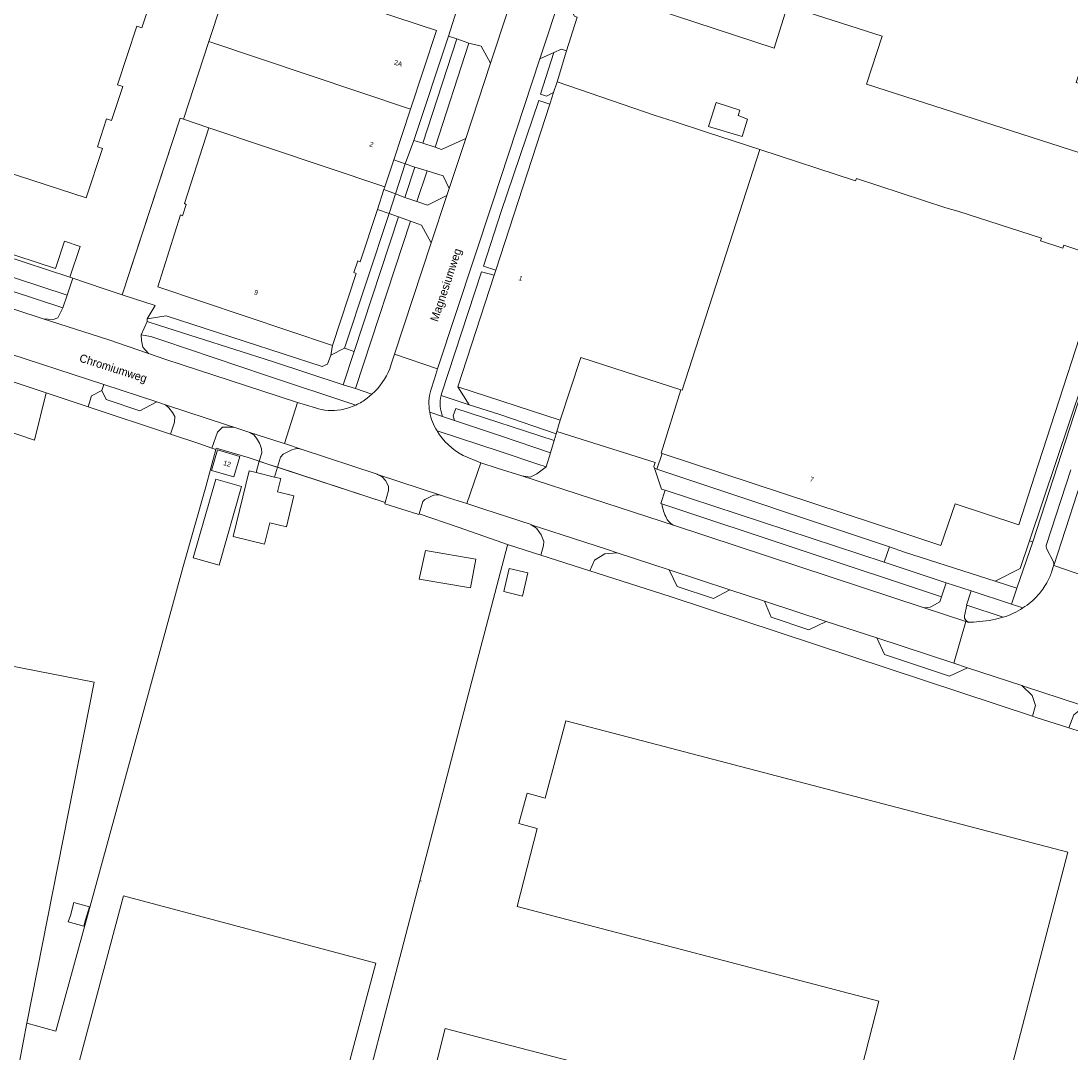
# Model space of a CAD drawing. Header units: metres. Extents: x 151448 to 154749, y 463108 to 465296.
# Tile 332 of 449: x 153199 to 153361, y 464088 to 464247. Entities that reach past the tile are written whole.
import ezdxf
from ezdxf.enums import TextEntityAlignment as Align

# ---------------------------------------------------------------- set-up
doc = ezdxf.new("R2010")
doc.units = ezdxf.units.M
for name, color, linetype, lineweight in [('B-PV-GR-BEPLANTING_CULTUUR_BODEMBEDEKKER-GV', 253, 'Continuous', 9), ('B-PV-GR-GROENVOORZIENING-GV', 253, 'Continuous', 9), ('B-PV-GR-HAAG-GV', 253, 'Continuous', 9), ('B-PV-IE-TERREINAFSCHEIDING_KUNSTMATIG_HEKWERK-G', 253, 'Continuous', 9), ('B-PV-OG-BEBOUWING-GV', 1, 'Continuous', 9), ('B-PV-OG-BEBOUWING-T18', 2, 'Continuous', 9), ('B-PV-OG-TERREIN_BEGROEID-GV', 253, 'Continuous', 9), ('B-PV-OG-TERREIN_ERF-GV', 253, 'Continuous', 9), ('B-PV-OG-TOPOGRAFIE-T18', 2, 'Continuous', 9), ('B-PV-VH-GESLOTENVERHARDING_ASFALT-GV', 253, 'Continuous', 9), ('B-PV-VH-ONVERHARD_ZAND-GV', 253, 'Continuous', 9), ('B-PV-VH-OPENVERHARDING_BETONSTRAATSTEEN-GV', 253, 'Continuous', 9), ('B-PV-VH-OPENVERHARDING_TEGEL-GV', 253, 'Continuous', 9)]:
    doc.layers.add(name, color=color, linetype=linetype, lineweight=lineweight)
doc.styles.add('Drong', font='txt', dxfattribs={"height": 1.8})

msp = doc.modelspace()

# ---------------------------------------------------------------- linework, layer by layer
at = {"layer": 'B-PV-GR-BEPLANTING_CULTUUR_BODEMBEDEKKER-GV', "flags": 128}
for points in [[(153174.729, 464214.847), (153206.399, 464204.465), (153207.263, 464207.064), (153206.825, 464207.21), (153196.532, 464210.633), (153175.598, 464217.497)], [(153281.243, 464182.124), (153266.118, 464187.055), (153265.742, 464185.904), (153265.931, 464185.21), (153273.152, 464182.783), (153280.681, 464180.253)], [(153332.769, 464165.779), (153297.057, 464177.747), (153296.679, 464177.874), (153297.76, 464174.668), (153298.311, 464174.487), (153331.959, 464163.422)]]:
    msp.add_lwpolyline(points, close=True, dxfattribs=at)
msp.add_lwpolyline([(153364.654, 464140.698), (153363.094, 464141.001), (153361.908, 464140.606), (153361.118, 464139.974), (153360.365, 464137.963), (153366.045, 464136.135), (153388.602, 464128.706), (153399.03, 464125.109), (153405.538, 464122.963), (153406.369, 464125.485), (153406.066, 464126.435)], dxfattribs=at)
at = {"layer": 'B-PV-GR-GROENVOORZIENING-GV', "flags": 128}
for points in [[(153281.226, 464241.749), (153279.167, 464235.357), (153280.069, 464235.057), (153281.175, 464235.609), (153281.701, 464237.226), (153283.138, 464242.031), (153282.4, 464242.271)], [(153270.375, 464208.915), (153272.301, 464208.311), (153280.597, 464233.831), (153278.897, 464234.381), (153273.13, 464217.301)], [(153263.927, 464189.283), (153263.862, 464189.023), (153268.191, 464187.612), (153266.468, 464190.368), (153272.044, 464207.519), (153270.098, 464208.071)]]:
    msp.add_lwpolyline(points, close=True, dxfattribs=at)
at = {"layer": 'B-PV-GR-HAAG-GV', "flags": 128}
for points in [[(153281.701, 464237.226), (153283.138, 464242.031), (153282.4, 464242.271), (153281.226, 464241.749), (153279.167, 464235.357), (153280.069, 464235.057), (153281.175, 464235.609)], [(153280.597, 464233.831), (153278.897, 464234.381), (153273.13, 464217.301), (153270.375, 464208.915), (153272.301, 464208.311)], [(153263.927, 464189.283), (153263.862, 464189.023), (153268.191, 464187.612), (153266.468, 464190.368), (153272.044, 464207.519), (153270.098, 464208.071)]]:
    msp.add_lwpolyline(points, close=True, dxfattribs=at)
at = {"layer": 'B-PV-IE-TERREINAFSCHEIDING_KUNSTMATIG_HEKWERK-G', "flags": 128}
for points in [[(153281.701, 464237.226), (153283.138, 464242.031)], [(153224.284, 464231.5), (153223.766, 464231.677), (153215.487, 464206.425)], [(153229.297, 464180.948), (153234.202, 464179.51)], [(153234.202, 464179.51), (153237.262, 464178.504)], [(153237.262, 464178.504), (153255.273, 464172.584)], [(153260.505, 464170.852), (153266.52, 464168.828), (153274.216, 464166.111)], [(153268.048, 464142.99), (153274.096, 464166.038), (153274.216, 464166.111)], [(153224.244, 464162.759), (153211.524, 464116.388)], [(153260.585, 464114.469), (153268.048, 464142.99)], [(153211.524, 464116.388), (153204.668, 464091.394)], [(153247.625, 464064.798), (153260.585, 464114.469)], [(153260.858, 464114.398), (153260.585, 464114.469)], [(153204.668, 464091.394), (153200.215, 464092.582)]]:
    msp.add_lwpolyline(points, dxfattribs=at)
msp.add_lwpolyline([(153261.462, 464165.228), (153269.19, 464163.912), (153268.407, 464159.512), (153260.512, 464160.845)], close=True, dxfattribs=at)
at = {"layer": 'B-PV-OG-BEBOUWING-GV', "flags": 128}
for points in [[(153365.204, 464248.556), (153360.249, 464250.151), (153340.732, 464256.44), (153292.929, 464271.826), (153292.747, 464271.885), (153288.282, 464258.216), (153288.412, 464258.174), (153298.829, 464254.822), (153331.689, 464244.246), (153329.283, 464236.879), (153360.624, 464226.793), (153362.691, 464226.128), (153362.676, 464226.081), (153372.633, 464222.919), (153375.786, 464232.545), (153361.478, 464237.149)], [(153189.724, 464254.734), (153186.78, 464245.705), (153185.924, 464245.983), (153180.35, 464228.876), (153185.562, 464227.153), (153185.84, 464228.009), (153194.885, 464225.063), (153194.599, 464224.209), (153209.35, 464219.41), (153211.839, 464227.014), (153211.051, 464227.274), (153212.451, 464231.551), (153213.239, 464231.291), (153214.951, 464236.519), (153214.162, 464236.779), (153217.115, 464245.798), (153217.903, 464245.539), (153221.173, 464255.528), (153220.384, 464255.788), (153221.918, 464260.475), (153194.478, 464269.461), (153192.963, 464264.726), (153192.139, 464264.988), (153188.867, 464255.012)], [(153228.18, 464243.443), (153259.184, 464233.068), (153263.162, 464245.132), (153260.79, 464245.921), (153237.19, 464253.763), (153232.099, 464255.455)], [(153315.045, 464242.435), (153316.759, 464247.818), (153298.49, 464253.767), (153296.759, 464248.389)], [(153259.184, 464233.068), (153228.18, 464243.443), (153224.284, 464231.5), (153228.193, 464230.161), (153255.239, 464221.107), (153256.603, 464225.242)], [(153272.044, 464207.519), (153266.468, 464190.368), (153282.179, 464185.244), (153285.373, 464194.91), (153300.728, 464189.923), (153300.949, 464189.851), (153312.844, 464226.844), (153304.672, 464229.511), (153299.71, 464231.131), (153296.771, 464232.09), (153281.701, 464237.226), (153281.175, 464235.609), (153280.908, 464234.787), (153280.637, 464233.953), (153280.597, 464233.831), (153272.301, 464208.311)], [(153309.801, 464232.913), (153306.152, 464234.076), (153304.962, 464230.4), (153310.124, 464228.832), (153310.99, 464231.507), (153309.53, 464232.075)], [(153255.239, 464221.107), (153228.193, 464230.161), (153224.414, 464218.526), (153224.683, 464218.409), (153224.131, 464216.679), (153223.832, 464216.796), (153220.317, 464205.728), (153247.169, 464196.74), (153250.834, 464207.779), (153250.446, 464207.925), (153251.086, 464209.716), (153251.444, 464209.599), (153254.098, 464217.646), (153255.101, 464220.688)], [(153356.16, 464213.244), (153343.296, 464217.355), (153341.432, 464217.888), (153327.699, 464222.397), (153327.589, 464222.032), (153312.844, 464226.844), (153300.949, 464189.851), (153300.728, 464189.923), (153297.708, 464180.199), (153297.832, 464180.158), (153334.993, 464167.902), (153340.67, 464166.009), (153342.882, 464172.395), (153352.668, 464169.167), (153354.683, 464175.384), (153355.086, 464176.631), (153365.776, 464209.621), (153365.917, 464210.05), (153359.592, 464212.135), (153359.447, 464211.692), (153356.019, 464212.813)], [(153228.598, 464177.54), (153232.04, 464176.545), (153232.945, 464179.679), (153229.503, 464180.674)], [(153233.221, 464175.058), (153229.235, 464176.211), (153225.767, 464164.129), (153229.754, 464162.976)], [(153238.268, 464176.523), (153235.456, 464177.216), (153234.391, 464177.479), (153231.902, 464167.381), (153236.757, 464166.184), (153237.576, 464169.505), (153240.1, 464168.883), (153241.266, 464173.611), (153238.741, 464174.233), (153239.246, 464176.282)], [(153277.232, 464161.783), (153274.358, 464162.481), (153273.495, 464158.924), (153276.369, 464158.226)], [(153194.763, 464061.648), (153196.089, 464068.675), (153195.67, 464068.81), (153200.215, 464092.582), (153210.555, 464144.99), (153197.195, 464147.622), (153195.838, 464140.735), (153170.491, 464145.734), (153170.454, 464145.545), (153167.058, 464128.253), (153155.602, 464069.926)], [(153214.655, 464070.596), (153227.486, 464067.169), (153243.431, 464062.91), (153253.826, 464101.828), (153215.072, 464112.18), (153204.677, 464073.261)], [(153206.552, 464108.172), (153208.982, 464107.489), (153209.203, 464108.491), (153209.833, 464110.476), (153207.412, 464111.159), (153206.897, 464109.139)]]:
    msp.add_lwpolyline(points, close=True, dxfattribs=at)
msp.add_lwpolyline([(153347.507, 464070.229), (153360.193, 464118.897), (153291.503, 464136.857), (153283.059, 464139.065), (153279.886, 464127.188), (153277.108, 464127.923), (153275.82, 464123.288), (153278.649, 464122.493), (153275.585, 464110.545), (153331.173, 464096.002), (153325.978, 464075.817), (153264.522, 464091.767), (153259.767, 464073.091)], dxfattribs=at)
at = {"layer": 'B-PV-OG-TERREIN_BEGROEID-GV', "flags": 128}
for points in [[(153262.953, 464227.214), (153263.946, 464226.848), (153267.654, 464228.541), (153271.471, 464240.106), (153270.06, 464242.709), (153268.154, 464243.174)], [(153264.769, 464219.782), (153265.131, 464220.845), (153264.178, 464222.794), (153261.727, 464223.563), (153260.156, 464218.847), (153261.794, 464218.288)], [(153202.725, 464200.829), (153204.237, 464200.74), (153204.948, 464200.977), (153205.752, 464202.52), (153174.092, 464212.899), (153174.014, 464212.198), (153175.2, 464210.222), (153176.356, 464209.454), (153178.054, 464208.911), (153178.058, 464208.915)], [(153354.801, 464166.543), (153354.804, 464166.551), (153368.688, 464209.348), (153368.64, 464209.364), (153354.29, 464166.717)], [(153218.704, 464200.415), (153220.58, 464199.801), (153237.955, 464194.249), (153248.835, 464190.703), (153250.516, 464195.821), (153249.041, 464196.305), (153246.949, 464195.239), (153246.397, 464193.859), (153245.609, 464193.501), (153221.642, 464201.311), (153218.704, 464200.809)], [(153211.725, 464189.826), (153210.142, 464188.986), (153209.618, 464187.331), (153222.301, 464183.12), (153222.884, 464184.936), (153222.963, 464185.805), (153222.607, 464186.438), (153222.054, 464187.149), (153221.503, 464187.635), (153220.2, 464188.061), (153217.59, 464186.675), (153212.375, 464188.413)], [(153298.937, 464162.249), (153290.915, 464164.88), (153289.063, 464164.728), (153287.429, 464163.76), (153286.759, 464162.098), (153299.069, 464158.158), (153354.773, 464139.767), (153355.245, 464141.392), (153354.746, 464142.931), (153353.141, 464144.473), (153344.768, 464147.22), (153341.997, 464145.9), (153332.002, 464149.259), (153330.831, 464151.79), (153323.048, 464154.342), (153320.387, 464153.052), (153314.619, 464154.988), (153313.589, 464157.444), (153308.277, 464159.186), (153305.73, 464157.872), (153300.159, 464159.689)]]:
    msp.add_lwpolyline(points, close=True, dxfattribs=at)
for points in [[(153262.364, 464212.509), (153260.839, 464215.241), (153259.192, 464215.849), (153250.73, 464190.118), (153253.247, 464189.242)], [(153255.983, 464193.155), (153256.207, 464193.844), (153256.721, 464195.38), (153262.364, 464212.509)], [(153250.794, 464187.584), (153236.879, 464192.178), (153221.087, 464197.495), (153219.277, 464198.101), (153217.774, 464198.379), (153217.809, 464197.477), (153218.06, 464196.474), (153218.887, 464195.502), (153221.591, 464194.58), (153236.317, 464189.78), (153241.821, 464187.986), (153244.56, 464187.133)], [(153264.117, 464185.819), (153265.931, 464185.21), (153265.742, 464185.904), (153266.118, 464187.055), (153281.243, 464182.124), (153281.547, 464183.136), (153272.914, 464186.151), (153268.191, 464187.612), (153263.862, 464189.023)], [(153235.112, 464182.987), (153234.462, 464183.37), (153232.044, 464184.176), (153232.014, 464184.186), (153230.276, 464184.186), (153229.488, 464183.433), (153228.655, 464180.972), (153229.247, 464180.764)], [(153269.992, 464178.723), (153272.484, 464177.881), (153276.303, 464176.724), (153277.547, 464176.48), (153278.574, 464176.989), (153280.011, 464178.101), (153278.748, 464178.478), (153272.937, 464180.44), (153263.248, 464183.608)], [(153229.247, 464180.764), (153229.297, 464180.948), (153234.202, 464179.51), (153235.937, 464178.94), (153236.305, 464180.257), (153236.265, 464180.869)], [(153240.924, 464180.702), (153239.579, 464180.037), (153239.178, 464179.557), (153238.719, 464178.025), (153255.273, 464172.584), (153255.79, 464174.432), (153255.778, 464175.091), (153255.315, 464175.982), (153254.827, 464176.563), (153254.127, 464176.929), (153254.029, 464176.961), (153242.502, 464180.775)], [(153267.245, 464179.808), (153269.992, 464178.723)], [(153262.389, 464173.604), (153261.362, 464173.08), (153261.07, 464172.738), (153260.505, 464170.852), (153266.52, 464168.828), (153274.216, 464166.111), (153274.254, 464166.099), (153279.195, 464164.518), (153279.616, 464166.011), (153279.67, 464166.612), (153279.27, 464167.652), (153278.549, 464168.658), (153277.74, 464169.199), (153277.732, 464169.201), (153270.468, 464171.58), (153267.851, 464172.432)], [(153267.851, 464172.432), (153265.173, 464173.291), (153263.92, 464173.702)], [(153339.375, 464156.681), (153340.545, 464157.325), (153340.805, 464158.116), (153297.781, 464172.39)], [(153299.73, 464169.05), (153337.97, 464156.482)], [(153349.095, 464154.66), (153350.286, 464154.97), (153344.687, 464156.828), (153344.32, 464155.217)]]:
    msp.add_lwpolyline(points, dxfattribs=at)
at = {"layer": 'B-PV-OG-TERREIN_BEGROEID-GV'}
for points in [[(153253.247, 464189.242, 0.1171373), (153255.983, 464193.155)], [(153263.862, 464189.023, 0.1501179), (153264.117, 464185.819)], [(153248.466, 464186.85, 0.0660828), (153250.794, 464187.584)], [(153244.56, 464187.133, 0.1210908), (153248.466, 464186.85)], [(153236.265, 464180.869, 0.1157994), (153235.112, 464182.987)], [(153263.248, 464183.608, 0.1281254), (153267.245, 464179.808)], [(153242.502, 464180.775, 0.1793676), (153240.924, 464180.702)], [(153263.92, 464173.702, 0.1894369), (153262.389, 464173.604)], [(153297.781, 464172.39, 0.070482), (153298.521, 464170.201)], [(153298.521, 464170.201, 0.1788306), (153299.73, 464169.05)], [(153337.97, 464156.482, 0.1672317), (153339.375, 464156.681)], [(153344.32, 464155.217, 0.4616705), (153345.205, 464154.196)], [(153345.205, 464154.196, 0.0406519), (153349.095, 464154.66)]]:
    msp.add_lwpolyline(points, format="xyb", dxfattribs=at)
at = {"layer": 'B-PV-OG-TERREIN_ERF-GV', "flags": 128}
for points in [[(153189.724, 464254.734), (153188.867, 464255.012), (153192.139, 464264.988), (153192.963, 464264.726), (153194.478, 464269.461), (153221.918, 464260.475), (153220.384, 464255.788), (153221.173, 464255.528), (153217.903, 464245.539), (153217.115, 464245.798), (153214.162, 464236.779), (153214.951, 464236.519), (153213.239, 464231.291), (153212.451, 464231.551), (153211.051, 464227.274), (153211.839, 464227.014), (153209.35, 464219.41), (153194.599, 464224.209), (153194.885, 464225.063), (153185.84, 464228.009), (153185.562, 464227.153), (153180.35, 464228.876), (153185.924, 464245.983), (153186.78, 464245.705)], [(153315.045, 464242.435), (153296.759, 464248.389), (153298.49, 464253.767), (153316.759, 464247.818)], [(153309.801, 464232.913), (153309.53, 464232.075), (153310.99, 464231.507), (153310.124, 464228.832), (153304.962, 464230.4), (153306.152, 464234.076)], [(153228.193, 464230.161), (153224.284, 464231.5), (153223.766, 464231.677), (153214.867, 464204.535), (153215.033, 464204.48), (153219.948, 464202.88), (153218.704, 464200.809), (153221.642, 464201.311), (153245.609, 464193.501), (153246.397, 464193.859), (153246.949, 464195.239), (153247.169, 464196.74), (153220.317, 464205.728), (153223.832, 464216.796), (153224.131, 464216.679), (153224.683, 464218.409), (153224.414, 464218.526)], [(153256.869, 464220.021), (153258.367, 464224.648), (153256.603, 464225.242), (153255.239, 464221.107), (153255.101, 464220.688)], [(153206.825, 464207.21), (153208.421, 464211.936), (153205.995, 464212.756), (153204.588, 464208.542), (153186.746, 464214.378), (153186.097, 464214.639), (153186.475, 464215.842), (153183.851, 464216.723), (153183.401, 464215.467), (153178.283, 464217.166), (153179.642, 464221.353), (153176.972, 464222.224), (153175.59, 464218.024), (153175.598, 464217.497), (153196.532, 464210.633)], [(153254.098, 464217.646), (153255.883, 464217.013), (153256.869, 464220.021), (153255.101, 464220.688)], [(153255.883, 464217.013), (153254.098, 464217.646), (153251.444, 464209.599), (153251.086, 464209.716), (153250.446, 464207.925), (153250.834, 464207.779), (153247.169, 464196.74), (153246.949, 464195.239), (153249.041, 464196.305)], [(153349.059, 464160.519), (153352.864, 464162.48), (153354.29, 464166.717), (153368.64, 464209.364), (153368.398, 464209.443), (153368.008, 464208.268), (153365.776, 464209.621), (153355.086, 464176.631), (153354.683, 464175.384), (153352.668, 464169.167), (153342.882, 464172.395), (153340.67, 464166.009), (153334.993, 464167.902), (153297.832, 464180.158), (153297.057, 464177.747), (153332.769, 464165.779), (153335.113, 464164.984)], [(153282.179, 464185.244), (153281.662, 464183.52), (153296.793, 464178.735), (153296.597, 464178.116), (153296.679, 464177.874), (153297.057, 464177.747), (153297.832, 464180.158), (153297.708, 464180.199), (153300.728, 464189.923), (153285.373, 464194.91)], [(153194.719, 464184.439), (153201.398, 464182.182), (153203.16, 464189.475), (153196.891, 464191.556)], [(153281.662, 464183.52), (153282.179, 464185.244), (153266.468, 464190.368), (153268.191, 464187.612), (153272.914, 464186.151), (153281.547, 464183.136)], [(153228.598, 464177.54), (153229.503, 464180.674), (153232.945, 464179.679), (153232.04, 464176.545)], [(153238.719, 464178.025), (153237.262, 464178.504), (153235.937, 464178.94), (153235.456, 464177.216), (153238.268, 464176.523)], [(153233.221, 464175.058), (153229.754, 464162.976), (153225.767, 464164.129), (153229.235, 464176.211)], [(153260.512, 464160.845), (153261.462, 464165.228), (153269.19, 464163.912), (153268.407, 464159.512)], [(153277.232, 464161.783), (153276.369, 464158.226), (153273.495, 464158.924), (153274.358, 464162.481)], [(153227.486, 464067.169), (153214.655, 464070.596), (153204.677, 464073.261), (153215.072, 464112.18), (153253.826, 464101.828), (153243.431, 464062.91)], [(153206.552, 464108.172), (153206.897, 464109.139), (153207.412, 464111.159), (153209.833, 464110.476), (153209.203, 464108.491), (153208.982, 464107.489)]]:
    msp.add_lwpolyline(points, close=True, dxfattribs=at)
for points in [[(153186.746, 464214.378), (153204.588, 464208.542), (153205.995, 464212.756), (153208.421, 464211.936), (153206.825, 464207.21), (153207.263, 464207.064), (153211.944, 464205.507), (153214.867, 464204.535), (153223.766, 464231.677), (153224.284, 464231.5), (153228.18, 464243.443), (153232.099, 464255.455)], [(153237.19, 464253.763), (153260.79, 464245.921), (153263.162, 464245.132), (153259.184, 464233.068), (153256.603, 464225.242), (153258.367, 464224.648), (153259.684, 464228.252), (153264.996, 464244.279), (153266.611, 464249.273)], [(153362.691, 464226.128), (153360.624, 464226.793), (153329.283, 464236.879), (153331.689, 464244.246), (153298.829, 464254.822)], [(153284.784, 464247.203), (153283.138, 464242.031), (153281.701, 464237.226), (153296.771, 464232.09), (153299.71, 464231.131), (153304.672, 464229.511), (153312.844, 464226.844), (153327.589, 464222.032), (153327.699, 464222.397), (153341.432, 464217.888), (153343.296, 464217.355), (153356.16, 464213.244), (153356.019, 464212.813), (153359.447, 464211.692), (153359.592, 464212.135), (153365.917, 464210.05)], [(153197.195, 464147.622), (153210.555, 464144.99), (153200.215, 464092.582), (153204.668, 464091.394), (153211.524, 464116.388), (153224.244, 464162.759), (153227.716, 464174.995), (153229.247, 464180.764), (153228.655, 464180.972), (153226.775, 464181.636), (153222.301, 464183.12), (153209.618, 464187.331), (153203.16, 464189.475), (153201.398, 464182.182), (153194.719, 464184.439)], [(153247.625, 464064.798), (153260.585, 464114.469), (153268.048, 464142.99), (153274.096, 464166.038), (153274.216, 464166.111), (153266.52, 464168.828), (153260.505, 464170.852), (153260.474, 464170.75), (153255.215, 464172.377), (153255.273, 464172.584), (153238.719, 464178.025), (153238.268, 464176.523), (153239.246, 464176.282), (153238.741, 464174.233), (153241.266, 464173.611), (153240.1, 464168.883), (153237.576, 464169.505), (153236.757, 464166.184), (153231.902, 464167.381), (153234.391, 464177.479), (153235.456, 464177.216), (153235.937, 464178.94), (153234.202, 464179.51), (153229.297, 464180.948), (153229.247, 464180.764), (153227.716, 464174.995), (153224.244, 464162.759), (153211.524, 464116.388), (153204.668, 464091.394), (153200.215, 464092.582), (153195.67, 464068.81)], [(153406.463, 464080.663), (153416.643, 464119.303), (153412.709, 464120.6), (153405.538, 464122.963), (153399.03, 464125.109), (153388.602, 464128.706), (153366.045, 464136.135), (153360.365, 464137.963), (153355.348, 464139.577), (153354.773, 464139.767), (153299.069, 464158.158), (153286.759, 464162.098), (153279.195, 464164.518), (153274.254, 464166.099), (153274.216, 464166.111), (153274.096, 464166.038), (153268.048, 464142.99), (153260.585, 464114.469), (153247.625, 464064.798)], [(153259.767, 464073.091), (153264.522, 464091.767), (153325.978, 464075.817), (153331.173, 464096.002), (153275.585, 464110.545), (153278.649, 464122.493), (153275.82, 464123.288), (153277.108, 464127.923), (153279.886, 464127.188), (153283.059, 464139.065), (153291.503, 464136.857), (153360.193, 464118.897), (153347.507, 464070.229)]]:
    msp.add_lwpolyline(points, dxfattribs=at)
at = {"layer": 'B-PV-VH-GESLOTENVERHARDING_ASFALT-GV', "flags": 128}
for points in [[(153293.09, 464283.289), (153293.503, 464284.552), (153286.803, 464286.488), (153277.031, 464256.955), (153274.338, 464248.735), (153274.133, 464248.139), (153271.471, 464240.106), (153267.654, 464228.541), (153265.131, 464220.845), (153264.769, 464219.782), (153262.364, 464212.509), (153256.721, 464195.38), (153263.321, 464193.123), (153271.813, 464218.811), (153279.066, 464240.766), (153282.423, 464251), (153288.749, 464270.167)], [(153276.303, 464176.724), (153272.484, 464177.881), (153269.992, 464178.723), (153267.851, 464172.432), (153270.468, 464171.58), (153277.732, 464169.201), (153277.74, 464169.199), (153282.462, 464167.652), (153289.436, 464165.365), (153290.915, 464164.88), (153298.937, 464162.249), (153308.277, 464159.186), (153313.589, 464157.444), (153323.048, 464154.342), (153330.831, 464151.79), (153342.664, 464147.91), (153344.509, 464154.333), (153337.97, 464156.482), (153299.73, 464169.05), (153297.678, 464169.721)], [(153260.512, 464160.845), (153268.407, 464159.512), (153269.19, 464163.912), (153261.462, 464165.228)]]:
    msp.add_lwpolyline(points, close=True, dxfattribs=at)
for points in [[(153386.772, 464251.341), (153379.538, 464228.918), (153379.533, 464228.904), (153375.662, 464217.148), (153371.921, 464205.647), (153370.576, 464201.587), (153370.567, 464201.561), (153370.555, 464201.523), (153363.644, 464180.18), (153363.625, 464180.112), (153363.434, 464179.526), (153358.041, 464162.947), (153364.593, 464160.647), (153364.645, 464160.816), (153372.664, 464185.512), (153373.164, 464187.05), (153381.574, 464212.871), (153382.191, 464214.684), (153385.517, 464224.994), (153386.023, 464226.526), (153395.281, 464254.675)], [(153195.364, 464196.185), (153212.023, 464190.736), (153220.2, 464188.061), (153221.503, 464187.635), (153231.05, 464184.512), (153232.014, 464184.186), (153232.044, 464184.176), (153234.462, 464183.37), (153239.461, 464181.754), (153239.79, 464181.648), (153241.821, 464187.986), (153236.317, 464189.78), (153221.591, 464194.58), (153218.887, 464195.502), (153212.637, 464197.636), (153202.725, 464200.829), (153178.058, 464208.915)], [(153262.286, 464189.883), (153262.855, 464191.608), (153263.321, 464193.123), (153256.721, 464195.38), (153256.207, 464193.844), (153255.983, 464193.155)], [(153253.247, 464189.242), (153252.538, 464188.644)], [(153244.56, 464187.133), (153241.821, 464187.986), (153239.79, 464181.648)], [(153239.79, 464181.648), (153242.502, 464180.775), (153254.029, 464176.961), (153254.127, 464176.929), (153263.92, 464173.702), (153265.173, 464173.291), (153267.851, 464172.432), (153269.992, 464178.723), (153267.245, 464179.808)], [(153364.245, 464159.518), (153364.593, 464160.647), (153358.041, 464162.947), (153358.024, 464162.896), (153357.694, 464161.906)], [(153345.205, 464154.196), (153344.951, 464154.188), (153344.509, 464154.333), (153342.664, 464147.91)], [(153350.286, 464154.97), (153349.095, 464154.66)], [(153342.664, 464147.91), (153344.768, 464147.22), (153353.141, 464144.473), (153353.542, 464144.342), (153364.654, 464140.698), (153369.372, 464139.194), (153369.788, 464139.058), (153371.731, 464145.409), (153371.427, 464145.511)]]:
    msp.add_lwpolyline(points, dxfattribs=at)
at = {"layer": 'B-PV-VH-GESLOTENVERHARDING_ASFALT-GV'}
for points in [[(153255.983, 464193.155, -0.1171373), (153253.247, 464189.242)], [(153262.122, 464186.489, -0.1107813), (153262.286, 464189.883)], [(153250.794, 464187.584, -0.0660828), (153248.466, 464186.85)], [(153252.538, 464188.644, -0.0549572), (153250.794, 464187.584)], [(153248.466, 464186.85, -0.1210908), (153244.56, 464187.133)], [(153263.248, 464183.608, -0.1006192), (153262.122, 464186.489)], [(153267.245, 464179.808, -0.1281254), (153263.248, 464183.608)], [(153357.694, 464161.906, -0.04893), (153356.988, 464160.267)], [(153356.988, 464160.267, -0.0465345), (153355.637, 464158.411)], [(153355.637, 464158.411, -0.0804946), (153353.279, 464156.41)], [(153353.279, 464156.41, -0.074198), (153350.286, 464154.97)], [(153349.095, 464154.66, -0.0406519), (153345.205, 464154.196)]]:
    msp.add_lwpolyline(points, format="xyb", dxfattribs=at)
at = {"layer": 'B-PV-VH-ONVERHARD_ZAND-GV', "flags": 128}
msp.add_lwpolyline([(153264.996, 464244.279), (153259.684, 464228.252), (153261.052, 464227.81), (153266.291, 464243.84)], close=True, dxfattribs=at)
at = {"layer": 'B-PV-VH-OPENVERHARDING_BETONSTRAATSTEEN-GV', "flags": 128}
for points in [[(153270.65, 464257.029), (153269.258, 464257.461), (153268.054, 464253.77), (153267.96, 464253.482), (153266.611, 464249.273), (153264.996, 464244.279), (153266.291, 464243.84), (153268.154, 464243.174), (153270.06, 464242.709), (153271.471, 464240.106), (153274.133, 464248.139), (153274.338, 464248.735), (153277.031, 464256.955), (153274.485, 464255.589), (153272.269, 464256.395)], [(153283.138, 464242.031), (153284.784, 464247.203), (153284.381, 464247.36), (153283.542, 464248.906), (153282.423, 464251), (153279.066, 464240.766), (153281.226, 464241.749), (153282.4, 464242.271)], [(153267.654, 464228.541), (153263.946, 464226.848), (153262.953, 464227.214), (153261.052, 464227.81), (153259.684, 464228.252), (153258.367, 464224.648), (153259.832, 464224.155), (153261.727, 464223.563), (153264.178, 464222.794), (153265.131, 464220.845)], [(153258.367, 464224.648), (153256.869, 464220.021), (153258.303, 464219.48), (153259.832, 464224.155)], [(153259.192, 464215.849), (153260.839, 464215.241), (153262.364, 464212.509), (153264.769, 464219.782), (153261.794, 464218.288), (153260.156, 464218.847), (153258.303, 464219.48), (153256.869, 464220.021), (153255.883, 464217.013), (153257.309, 464216.507)], [(153257.309, 464216.507), (153255.883, 464217.013), (153249.041, 464196.305), (153250.516, 464195.821)], [(153217.774, 464198.379), (153218.704, 464200.415), (153218.704, 464200.809), (153219.948, 464202.88), (153215.033, 464204.48), (153214.867, 464204.535), (153211.944, 464205.507), (153207.263, 464207.064), (153206.399, 464204.465), (153205.752, 464202.52), (153204.948, 464200.977), (153204.237, 464200.74), (153202.725, 464200.829), (153212.637, 464197.636), (153218.887, 464195.502), (153218.06, 464196.474), (153217.809, 464197.477)], [(153209.618, 464187.331), (153210.142, 464188.986), (153211.725, 464189.826), (153212.023, 464190.736), (153195.364, 464196.185), (153196.651, 464195.406), (153197.442, 464194.142), (153197.442, 464193.075), (153197.074, 464192.061), (153196.891, 464191.556), (153203.16, 464189.475)], [(153211.725, 464189.826), (153212.375, 464188.413), (153217.59, 464186.675), (153220.2, 464188.061), (153212.023, 464190.736)], [(153222.301, 464183.12), (153226.775, 464181.636), (153228.655, 464180.972), (153229.488, 464183.433), (153230.276, 464184.186), (153232.014, 464184.186), (153231.05, 464184.512), (153221.503, 464187.635), (153222.054, 464187.149), (153222.607, 464186.438), (153222.963, 464185.805), (153222.884, 464184.936)], [(153286.759, 464162.098), (153287.429, 464163.76), (153289.063, 464164.728), (153290.915, 464164.88), (153289.436, 464165.365), (153282.462, 464167.652), (153277.74, 464169.199), (153278.549, 464168.658), (153279.27, 464167.652), (153279.67, 464166.612), (153279.616, 464166.011), (153279.195, 464164.518)], [(153354.29, 464166.717), (153352.864, 464162.48), (153349.059, 464160.519), (153352.387, 464159.454), (153354.801, 464166.543)], [(153352.386, 464159.45), (153352.387, 464159.454), (153349.059, 464160.519), (153335.113, 464164.984), (153332.769, 464165.779), (153331.959, 464163.422), (153341.516, 464160.279), (153345.362, 464159.014), (153351.545, 464156.981)], [(153298.937, 464162.249), (153300.159, 464159.689), (153305.73, 464157.872), (153308.277, 464159.186)], [(153313.589, 464157.444), (153314.619, 464154.988), (153320.387, 464153.052), (153323.048, 464154.342)], [(153330.831, 464151.79), (153332.002, 464149.259), (153341.997, 464145.9), (153344.768, 464147.22), (153342.664, 464147.91)], [(153360.365, 464137.963), (153361.118, 464139.974), (153361.908, 464140.606), (153363.094, 464141.001), (153364.654, 464140.698), (153353.542, 464144.342), (153353.141, 464144.473), (153354.746, 464142.931), (153355.245, 464141.392), (153354.773, 464139.767), (153355.348, 464139.577)]]:
    msp.add_lwpolyline(points, close=True, dxfattribs=at)
for points in [[(153242.502, 464180.775), (153239.79, 464181.648), (153239.461, 464181.754), (153234.462, 464183.37), (153235.112, 464182.987)], [(153297.781, 464172.39), (153297.637, 464172.438), (153298.311, 464174.487), (153297.76, 464174.668), (153296.679, 464177.874), (153296.597, 464178.116), (153296.793, 464178.735), (153281.662, 464183.52), (153281.547, 464183.136), (153281.243, 464182.124), (153280.681, 464180.253)], [(153236.265, 464180.869), (153236.305, 464180.257), (153235.937, 464178.94), (153237.262, 464178.504), (153238.719, 464178.025), (153239.178, 464179.557), (153239.579, 464180.037), (153240.924, 464180.702)], [(153280.681, 464180.253), (153280.011, 464178.101), (153278.574, 464176.989), (153277.547, 464176.48), (153276.303, 464176.724), (153297.678, 464169.721), (153299.73, 464169.05)], [(153358.041, 464162.947), (153363.434, 464179.526)], [(153263.92, 464173.702), (153254.127, 464176.929), (153254.827, 464176.563), (153255.315, 464175.982), (153255.778, 464175.091), (153255.79, 464174.432), (153255.273, 464172.584), (153255.215, 464172.377), (153260.474, 464170.75), (153260.505, 464170.852), (153261.07, 464172.738), (153261.362, 464173.08), (153262.389, 464173.604)], [(153360.689, 464177.608), (153356.908, 464166.166)], [(153356.97, 464165.429), (153357.946, 464163.584)], [(153344.32, 464155.217), (153344.687, 464156.828), (153344.642, 464156.843), (153345.362, 464159.014), (153341.516, 464160.279), (153340.805, 464158.116), (153340.545, 464157.325), (153339.375, 464156.681)], [(153337.97, 464156.482), (153344.509, 464154.333)], [(153344.509, 464154.333), (153344.951, 464154.188), (153345.205, 464154.196)]]:
    msp.add_lwpolyline(points, dxfattribs=at)
at = {"layer": 'B-PV-VH-OPENVERHARDING_BETONSTRAATSTEEN-GV'}
for points in [[(153235.112, 464182.987, -0.1157994), (153236.265, 464180.869)], [(153240.924, 464180.702, -0.1793676), (153242.502, 464180.775)], [(153262.389, 464173.604, -0.1894369), (153263.92, 464173.702)], [(153298.521, 464170.201, -0.070482), (153297.781, 464172.39)], [(153299.73, 464169.05, -0.1788306), (153298.521, 464170.201)], [(153356.908, 464166.166, 0.1871767), (153356.97, 464165.429)], [(153357.946, 464163.584, -0.1778878), (153358.041, 464162.947)], [(153339.375, 464156.681, -0.1672317), (153337.97, 464156.482)], [(153345.205, 464154.196, -0.4616705), (153344.32, 464155.217)]]:
    msp.add_lwpolyline(points, format="xyb", dxfattribs=at)
at = {"layer": 'B-PV-VH-OPENVERHARDING_TEGEL-GV', "flags": 128}
for points in [[(153261.052, 464227.81), (153262.953, 464227.214), (153268.154, 464243.174), (153266.291, 464243.84)], [(153259.832, 464224.155), (153258.303, 464219.48), (153260.156, 464218.847), (153261.727, 464223.563)], [(153259.192, 464215.849), (153257.309, 464216.507), (153250.516, 464195.821), (153248.835, 464190.703), (153250.73, 464190.118)], [(153206.399, 464204.465), (153174.729, 464214.847), (153174.092, 464212.899), (153205.752, 464202.52)], [(153341.516, 464160.279), (153331.959, 464163.422), (153298.311, 464174.487), (153297.637, 464172.438), (153297.781, 464172.39), (153340.805, 464158.116)]]:
    msp.add_lwpolyline(points, close=True, dxfattribs=at)
for points in [[(153272.301, 464208.311), (153270.375, 464208.915), (153273.13, 464217.301), (153278.897, 464234.381), (153280.597, 464233.831), (153280.637, 464233.953), (153280.908, 464234.787), (153281.175, 464235.609), (153280.069, 464235.057), (153279.167, 464235.357), (153281.226, 464241.749), (153279.066, 464240.766), (153271.813, 464218.811), (153263.321, 464193.123), (153262.855, 464191.608), (153262.286, 464189.883)], [(153263.862, 464189.023), (153263.927, 464189.283), (153270.098, 464208.071), (153272.044, 464207.519), (153272.301, 464208.311)], [(153371.856, 464206.174), (153370.552, 464208.737), (153368.688, 464209.348), (153354.804, 464166.551), (153354.801, 464166.543), (153352.387, 464159.454), (153352.386, 464159.45), (153351.545, 464156.981), (153353.279, 464156.41)], [(153253.247, 464189.242), (153250.73, 464190.118), (153248.835, 464190.703), (153237.955, 464194.249), (153220.58, 464199.801), (153218.704, 464200.415), (153217.774, 464198.379), (153219.277, 464198.101), (153221.087, 464197.495), (153236.879, 464192.178), (153250.794, 464187.584)], [(153252.538, 464188.644), (153253.247, 464189.242)], [(153262.122, 464186.489), (153264.117, 464185.819)], [(153280.011, 464178.101), (153280.681, 464180.253), (153273.152, 464182.783), (153265.931, 464185.21), (153264.117, 464185.819), (153262.122, 464186.489)], [(153263.248, 464183.608), (153272.937, 464180.44), (153278.748, 464178.478), (153280.011, 464178.101)], [(153356.908, 464166.166), (153360.689, 464177.608)], [(153357.946, 464163.584), (153356.97, 464165.429)], [(153357.694, 464161.906), (153358.024, 464162.896), (153358.041, 464162.947)], [(153353.279, 464156.41), (153351.545, 464156.981), (153345.362, 464159.014), (153344.642, 464156.843), (153344.687, 464156.828), (153350.286, 464154.97)]]:
    msp.add_lwpolyline(points, dxfattribs=at)
at = {"layer": 'B-PV-VH-OPENVERHARDING_TEGEL-GV'}
for points in [[(153262.286, 464189.883, 0.1107813), (153262.122, 464186.489)], [(153264.117, 464185.819, -0.1501179), (153263.862, 464189.023)], [(153250.794, 464187.584, 0.0549572), (153252.538, 464188.644)], [(153262.122, 464186.489, 0.1006192), (153263.248, 464183.608)], [(153356.97, 464165.429, -0.1871767), (153356.908, 464166.166)], [(153358.041, 464162.947, 0.1778878), (153357.946, 464163.584)], [(153356.988, 464160.267, 0.04893), (153357.694, 464161.906)], [(153355.637, 464158.411, 0.0465345), (153356.988, 464160.267)], [(153353.279, 464156.41, 0.0804946), (153355.637, 464158.411)], [(153350.286, 464154.97, 0.074198), (153353.279, 464156.41)]]:
    msp.add_lwpolyline(points, format="xyb", dxfattribs=at)

# ---------------------------------------------------------------- texts
at = {"layer": 'B-PV-OG-BEBOUWING-T18', "style": 'Drong'}
for s, rotation, p in [('2A', 341.8, (153257.292, 464240.102)), ('2', 341.8, (153253.182, 464227.639)), ('1', 342, (153276.105, 464207.073)), ('9', 341.5, (153235.445, 464204.882)), ('12', 343.9, (153231, 464178.58)), ('7', 341.8, (153320.86, 464176.16))]:
    msp.add_text(s, height=0.75, rotation=rotation, dxfattribs=at).set_placement(p, align=Align.MIDDLE)
at = {"layer": 'B-PV-OG-TOPOGRAFIE-T18', "style": 'Drong'}
for s, rotation, p in [('Magnesiumweg', 71.6, (153264.751, 464205.99)), ('Chromiumweg', 342.3, (153213.439, 464193.105))]:
    msp.add_text(s, height=1.25, rotation=rotation, dxfattribs=at).set_placement(p, align=Align.MIDDLE)

doc.saveas('drawing.dxf')
